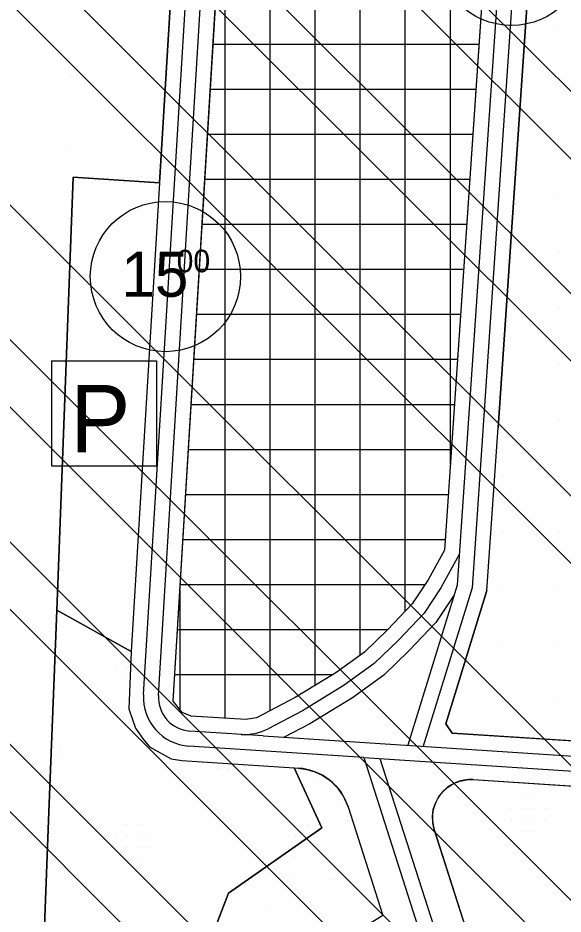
# Model space of a CAD drawing. Extents: x 419109 to 421295, y 4452223 to 4457798.
# Drawn here: x 420571.7 to 420753.2, y 4455966.2 to 4456264.7 of the extents above; entities that cross this region are included whole.
import ezdxf

# ---------------------------------------------------------------- set-up
doc = ezdxf.new("R2010")
doc.units = 0
for name, color, linetype in [('ADAKENARI', 7, 'Continuous'), ('KALDIRIM_FAT', 7, 'Continuous'), ('KD_DAIRE', 7, 'Continuous'), ('KD_YGEN', 7, 'Continuous'), ('PL_AYA_PARK_DINLENME', 7, 'Continuous'), ('PL_KAMU_HİZMET_ALANI', 7, 'Continuous'), ('PL_SAY_SPOR', 7, 'Continuous'), ('PL_T_GUNUBIRLIK', 7, 'Continuous'), ('PL_T_TURIZM_TA', 7, 'Continuous'), ('PL_TA_K_OTOPARK', 7, 'Continuous'), ('PL_TİCARET', 7, 'Continuous'), ('SEMBOL_FAT', 7, 'Continuous'), ('SN_TR_SIVILASMA', 7, 'Continuous'), ('TRFAT_GUNUBİRLİK', 7, 'Continuous'), ('TRFAT_KHA', 7, 'Continuous'), ('TRFAT_PARKALANI', 7, 'Continuous'), ('TRFAT_SPOR', 7, 'Continuous'), ('TRFAT_TİCARET', 7, 'Continuous'), ('TRFAT_TURİZM', 7, 'Continuous')]:
    doc.layers.add(name, color=color, linetype=linetype)

msp = doc.modelspace()

# ---------------------------------------------------------------- linework, layer by layer
at = {"layer": 'ADAKENARI'}
for p, q in [((420742.27, 4456506.47), (420713.73, 4456087.47)), ((420748.52, 4456377.44), (420731.55, 4456128.29)), ((420623.45, 4456037.14), (420640, 4456310.1)), ((420618.91, 4456209.8), (420622.45, 4456268.35)), ((420590.18, 4456211.66), (420584.76, 4456070.26)), ((420590.18, 4456211.66), (420618.91, 4456209.8)), ((420618.91, 4456209.8), (420609.47, 4456053.71)), ((420727.85, 4456073.98), (420731.55, 4456128.29)), ((420713.73, 4456087.47), (420708.28, 4456077.52)), ((420708.28, 4456077.52), (420702.99, 4456069.58)), ((420727.85, 4456073.98), (420714.2, 4456029.58)), ((420584.76, 4456070.26), (420584.65, 4456067.45)), ((420584.65, 4456067.45), (420582.08, 4456000.28)), ((420584.65, 4456067.45), (420609.47, 4456053.71)), ((420702.99, 4456069.58), (420694.8, 4456060.91)), ((420694.8, 4456060.91), (420687.13, 4456053.49)), ((420609.47, 4456053.71), (420608.68, 4456034.54)), ((420687.13, 4456053.49), (420677.56, 4456046.59)), ((420677.56, 4456046.59), (420663.97, 4456038.32)), ((420626.42, 4456033.36), (420623.45, 4456037.14)), ((420663.97, 4456038.32), (420651.15, 4456031.6)), ((420608.68, 4456034.54), (420609.89, 4456031.03)), ((420629.4, 4456032.18), (420626.42, 4456033.36)), ((420647.64, 4456030.99), (420629.4, 4456032.18)), ((420651.15, 4456031.6), (420647.64, 4456030.99)), ((420609.89, 4456031.03), (420610.86, 4456028.17)), ((420610.86, 4456028.17), (420613.42, 4456024.49)), ((420714.2, 4456029.58), (420716.31, 4456026.52)), ((420716.31, 4456026.52), (420843.59, 4456018.22)), ((420613.42, 4456024.49), (420615.55, 4456021.97)), ((420615.55, 4456021.97), (420622.76, 4456017.94)), ((420622.76, 4456017.94), (420626.27, 4456017.35)), ((420626.27, 4456017.35), (420663.72, 4456014.91)), ((420663.72, 4456014.91), (420672.86, 4455995.01)), ((420663.72, 4456014.91), (420665.12, 4456014.82)), ((420723.3, 4456011.03), (420836.95, 4456003.62)), ((420681.62, 4456001.94), (420693.23, 4455965.73)), ((420582.08, 4456000.28), (420578.04, 4455894.75)), ((420672.86, 4455995.01), (420641.86, 4455973.2)), ((420710.3, 4455994.37), (420746.55, 4455881.28)), ((420641.86, 4455973.2), (420621.81, 4455921.26))]:
    msp.add_line(p, q, dxfattribs=at)
for centre, radius, start, end in [((420663.91, 4455996.26), 18.6, 17.7728, 86.2722), ((420722.47, 4455998.27), 12.78, 86.2722, 197.7728)]:
    msp.add_arc(centre, radius, start, end, dxfattribs=at)
at = {"layer": 'KALDIRIM_FAT'}
for p, q in [((420747.16, 4456504.72), (420717.95, 4456075.79)), ((420752.15, 4456504.38), (420722.9, 4456074.87)), ((420613.57, 4456039.35), (420630.15, 4456312.83)), ((420618.56, 4456039.04), (420635.14, 4456312.53)), ((420718.64, 4456086.03), (420712.56, 4456074.93)), ((420717.95, 4456075.79), (420701.55, 4456022.47)), ((420722.9, 4456074.87), (420706.68, 4456022.13)), ((420712.56, 4456074.93), (420706.92, 4456066.45)), ((420716.84, 4456072.34), (420710.84, 4456063.33)), ((420716.94, 4456072.51), (420716.84, 4456072.34)), ((420706.92, 4456066.45), (420698.36, 4456057.39)), ((420710.84, 4456063.33), (420701.91, 4456053.88)), ((420698.36, 4456057.39), (420690.35, 4456049.65)), ((420701.91, 4456053.88), (420693.56, 4456045.8)), ((420690.35, 4456049.65), (420680.33, 4456042.42)), ((420693.56, 4456045.8), (420683.09, 4456038.25)), ((420680.33, 4456042.42), (420666.43, 4456033.97)), ((420683.09, 4456038.25), (420668.9, 4456029.61)), ((420666.43, 4456033.97), (420655.01, 4456027.98)), ((420668.9, 4456029.61), (420660.38, 4456025.15)), ((420653.33, 4456025.61), (420629, 4456027.2)), ((420653.33, 4456025.61), (420842.56, 4456013.28)), ((420686.84, 4456018.41), (420628.68, 4456022.21)), ((420686.84, 4456018.41), (420732.9, 4455874.73)), ((420686.84, 4456018.41), (420842.24, 4456008.29)), ((420692.2, 4456018.06), (420737.45, 4455876.91))]:
    msp.add_line(p, q, dxfattribs=at)
for centre, radius, start, end in [((420629.73, 4456038.37), 16.2, 176.5303, 266.2672), ((420629.73, 4456038.37), 11.2, 176.5303, 266.2672), ((420647.16, 4456042.95), 16.9, 266.2672, 297.6627)]:
    msp.add_arc(centre, radius, start, end, dxfattribs=at)
at = {"layer": 'KD_DAIRE'}
for centre in [(420736.04, 4456287.19), (420620.83, 4456178.53)]:
    msp.add_circle(centre, 25, dxfattribs=at)
at = {"layer": 'PL_AYA_PARK_DINLENME'}
msp.add_lwpolyline([(420693.23, 4455965.73), (420621.81, 4455921.26), (420641.86, 4455973.2), (420672.86, 4455995.01), (420663.72, 4456014.91), (420665.12, 4456014.82), (420667.87, 4456014.43), (420670.53, 4456013.64), (420673.05, 4456012.46), (420675.36, 4456010.92), (420677.41, 4456009.05), (420679.17, 4456006.9), (420680.58, 4456004.51), (420681.62, 4456001.94)], close=True, dxfattribs=at)
at = {"layer": 'PL_KAMU_HİZMET_ALANI'}
msp.add_lwpolyline([(420622.45, 4456268.35), (420618.91, 4456209.8), (420590.18, 4456211.66), (420584.76, 4456070.26), (420584.65, 4456067.45), (420582.08, 4456000.28), (420578.04, 4455894.75)], dxfattribs=at)
at = {"layer": 'PL_SAY_SPOR'}
msp.add_lwpolyline([(420858.4, 4456215.86), (420846.76, 4456021.02), (420843.59, 4456018.22), (420716.31, 4456026.52), (420714.2, 4456029.58), (420727.85, 4456073.98), (420731.55, 4456128.29), (420748.52, 4456377.44), (420853.02, 4456372.3), (420866.39, 4456349.6)], close=True, dxfattribs=at)
at = {"layer": 'PL_T_GUNUBIRLIK'}
msp.add_lwpolyline([(420746.55, 4455881.28), (420710.3, 4455994.37), (420709.8, 4455996.57), (420709.7, 4455998.83), (420710, 4456001.07), (420710.69, 4456003.22), (420711.74, 4456005.22), (420713.13, 4456007), (420714.81, 4456008.51), (420716.73, 4456009.69), (420718.83, 4456010.53), (420721.05, 4456010.98), (420723.3, 4456011.03), (420836.95, 4456003.62)], dxfattribs=at)
at = {"layer": 'PL_T_TURIZM_TA'}
msp.add_lwpolyline([(420641.86, 4455973.2), (420621.81, 4455921.26), (420578.04, 4455894.75), (420582.08, 4456000.28), (420584.65, 4456067.45), (420609.47, 4456053.71), (420608.68, 4456034.54), (420609.89, 4456031.03), (420610.86, 4456028.17), (420613.42, 4456024.49), (420615.55, 4456021.97), (420622.76, 4456017.94), (420626.27, 4456017.35), (420663.72, 4456014.91), (420672.86, 4455995.01)], close=True, dxfattribs=at)
at = {"layer": 'PL_TA_K_OTOPARK'}
msp.add_lwpolyline([(420618.91, 4456209.8), (420609.47, 4456053.71), (420584.66, 4456067.45), (420584.76, 4456070.26), (420590.18, 4456211.66)], close=True, dxfattribs=at)
at = {"layer": 'PL_TİCARET'}
msp.add_lwpolyline([(420742.27, 4456506.47), (420713.73, 4456087.47), (420708.28, 4456077.52), (420702.99, 4456069.58), (420694.8, 4456060.91), (420687.13, 4456053.49), (420677.56, 4456046.59), (420663.97, 4456038.32), (420651.15, 4456031.6), (420647.64, 4456030.99), (420629.4, 4456032.18), (420626.42, 4456033.36), (420623.45, 4456037.14), (420640, 4456310.1)], dxfattribs=at)
at = {"layer": 'SEMBOL_FAT'}
for p, q in [((420582.9, 4456150.54), (420582.9, 4456115.54)), ((420582.9, 4456150.54), (420617.9, 4456150.54)), ((420617.9, 4456150.54), (420617.9, 4456115.54)), ((420582.9, 4456115.54), (420617.9, 4456115.54))]:
    msp.add_line(p, q, dxfattribs=at)
at = {"layer": 'SN_TR_SIVILASMA'}
for p, q in [((421273.94, 4455722.03), (420248.84, 4456747.14)), ((421273.71, 4455699.81), (420266.8, 4456706.72)), ((421273.25, 4455655.37), (420276.01, 4456652.61)), ((421273.02, 4455633.15), (420276.28, 4456629.89)), ((421272.55, 4455588.71), (420264.03, 4456597.24)), ((421272.32, 4455566.5), (420257.91, 4456580.91)), ((421271.63, 4455499.84), (420239.54, 4456531.93)), ((421271.16, 4455455.4), (420227.3, 4456499.27)), ((421270.93, 4455433.18), (420221.05, 4456483.06)), ((421270.47, 4455388.74), (420206.08, 4456453.13)), ((421270.24, 4455366.53), (420198.6, 4456438.16)), ((421269.77, 4455322.09), (420183.63, 4456408.23)), ((421269.54, 4455299.87), (420176.15, 4456393.26))]:
    msp.add_line(p, q, dxfattribs=at)
at = {"layer": 'TRFAT_GUNUBİRLİK'}
for p, q in [((420739.7, 4456005.02), (420739.7, 4456005.02)), ((420743.45, 4456005.02), (420743.45, 4456005.02)), ((420735.95, 4456001.27), (420735.95, 4456001.27)), ((420739.7, 4456001.27), (420739.7, 4456001.27)), ((420743.45, 4456001.27), (420743.45, 4456001.27)), ((420747.2, 4456001.27), (420747.2, 4456001.27)), ((420735.95, 4455997.52), (420735.95, 4455997.52)), ((420739.7, 4455997.52), (420739.7, 4455997.52)), ((420743.45, 4455997.52), (420743.45, 4455997.52)), ((420747.2, 4455997.52), (420747.2, 4455997.52)), ((420739.7, 4455993.77), (420739.7, 4455993.77)), ((420743.45, 4455993.77), (420743.45, 4455993.77))]:
    msp.add_line(p, q, dxfattribs=at)
at = {"layer": 'TRFAT_KHA'}
for p, q in [((420589.37, 4456245.38), (420589.37, 4456245.38)), ((420614.37, 4456245.38), (420614.37, 4456245.38)), ((420589.37, 4456220.38), (420589.37, 4456220.38)), ((420614.37, 4456220.38), (420614.37, 4456220.38)), ((420589.37, 4456195.38), (420589.37, 4456195.38))]:
    msp.add_line(p, q, dxfattribs=at)
at = {"layer": 'TRFAT_PARKALANI'}
for p, q in [((420671.93, 4456011.33), (420671.93, 4456011.33)), ((420678.59, 4456002.35), (420678.59, 4456002.35)), ((420681.55, 4455997.53), (420681.55, 4455997.53)), ((420670.48, 4455990.77), (420670.48, 4455990.77)), ((420664.17, 4455985.37), (420664.17, 4455985.37)), ((420677.14, 4455981.79), (420677.14, 4455981.79)), ((420662.37, 4455979.18), (420662.37, 4455979.18)), ((420676.74, 4455977.61), (420676.74, 4455977.61)), ((420678.07, 4455977.84), (420678.07, 4455977.84)), ((420647.6, 4455976.58), (420647.6, 4455976.58)), ((420683.8, 4455972.81), (420683.8, 4455972.81)), ((420669.03, 4455970.2), (420669.03, 4455970.2)), ((420654.26, 4455967.6), (420654.26, 4455967.6))]:
    msp.add_line(p, q, dxfattribs=at)
at = {"layer": 'TRFAT_SPOR'}
for p, q in [((420751.7, 4456261.97), (420751.7, 4456261.97)), ((420751.7, 4456243.22), (420751.7, 4456243.22)), ((420751.7, 4456224.47), (420751.7, 4456224.47)), ((420751.7, 4456205.72), (420751.7, 4456205.72)), ((420751.7, 4456186.97), (420751.7, 4456186.97)), ((420751.7, 4456168.22), (420751.7, 4456168.22)), ((420751.7, 4456149.47), (420751.7, 4456149.47)), ((420732.95, 4456130.72), (420732.95, 4456130.72)), ((420751.7, 4456130.72), (420751.7, 4456130.72)), ((420732.95, 4456111.97), (420732.95, 4456111.97)), ((420751.7, 4456111.97), (420751.7, 4456111.97)), ((420732.95, 4456093.22), (420732.95, 4456093.22)), ((420751.7, 4456093.22), (420751.7, 4456093.22)), ((420732.95, 4456074.47), (420732.95, 4456074.47)), ((420751.7, 4456074.47), (420751.7, 4456074.47)), ((420732.95, 4456055.72), (420732.95, 4456055.72)), ((420751.7, 4456055.72), (420751.7, 4456055.72)), ((420732.95, 4456036.97), (420732.95, 4456036.97)), ((420751.7, 4456036.97), (420751.7, 4456036.97))]:
    msp.add_line(p, q, dxfattribs=at)
at = {"layer": 'TRFAT_TİCARET'}
for p, q in [((420640.69, 4456031.44), (420640.69, 4456593)), ((420655.69, 4456033.98), (420655.69, 4456580.72)), ((420700.69, 4456067.15), (420700.69, 4456543.85)), ((420715.69, 4456116.24), (420715.69, 4456531.57)), ((420670.69, 4456042.41), (420670.69, 4456309.64)), ((420685.69, 4456052.45), (420685.69, 4456309.64)), ((420636.72, 4456255.99), (420725.21, 4456255.99)), ((420635.81, 4456240.99), (420724.19, 4456240.99)), ((420634.9, 4456225.99), (420723.17, 4456225.99)), ((420633.99, 4456210.99), (420722.14, 4456210.99)), ((420633.08, 4456195.99), (420721.12, 4456195.99)), ((420632.17, 4456180.99), (420720.1, 4456180.99)), ((420631.26, 4456165.99), (420719.08, 4456165.99)), ((420630.35, 4456150.99), (420718.06, 4456150.99)), ((420629.44, 4456135.99), (420717.03, 4456135.99)), ((420628.53, 4456120.99), (420716.01, 4456120.99)), ((420627.62, 4456105.99), (420714.99, 4456105.99)), ((420626.72, 4456090.99), (420713.97, 4456090.99)), ((420625.81, 4456075.99), (420707.26, 4456075.99)), ((420625.69, 4456034.29), (420625.69, 4456074.08)), ((420624.9, 4456060.99), (420694.88, 4456060.99)), ((420623.99, 4456045.99), (420676.57, 4456045.99))]:
    msp.add_line(p, q, dxfattribs=at)
at = {"layer": 'TRFAT_TURİZM'}
for p, q in [((420604.29, 4456052.25), (420604.29, 4456052.25)), ((420608.04, 4456052.25), (420608.04, 4456052.25)), ((420604.29, 4456048.5), (420604.29, 4456048.5)), ((420608.04, 4456048.5), (420608.04, 4456048.5)), ((420608.04, 4456044.75), (420608.04, 4456044.75)), ((420585.54, 4456022.25), (420585.54, 4456022.25)), ((420585.54, 4456018.5), (420585.54, 4456018.5)), ((420638.04, 4456014.75), (420638.04, 4456014.75)), ((420641.79, 4456014.75), (420641.79, 4456014.75)), ((420608.04, 4455996), (420608.04, 4455996)), ((420611.79, 4455996), (420611.79, 4455996)), ((420668.04, 4455996), (420668.04, 4455996)), ((420671.79, 4455996), (420671.79, 4455996)), ((420604.29, 4455992.25), (420604.29, 4455992.25)), ((420608.04, 4455992.25), (420608.04, 4455992.25)), ((420611.79, 4455992.25), (420611.79, 4455992.25)), ((420615.54, 4455992.25), (420615.54, 4455992.25)), ((420664.29, 4455992.25), (420664.29, 4455992.25)), ((420668.04, 4455992.25), (420668.04, 4455992.25)), ((420604.29, 4455988.5), (420604.29, 4455988.5)), ((420608.04, 4455988.5), (420608.04, 4455988.5)), ((420611.79, 4455988.5), (420611.79, 4455988.5)), ((420615.54, 4455988.5), (420615.54, 4455988.5)), ((420608.04, 4455984.75), (420608.04, 4455984.75)), ((420611.79, 4455984.75), (420611.79, 4455984.75))]:
    msp.add_line(p, q, dxfattribs=at)

# ---------------------------------------------------------------- texts
at = {"layer": 'KD_YGEN'}
for s, height, p in [('15', 15, (420606.17, 4456171.83)), ('00', 7.5, (420624.57, 4456179.98))]:
    msp.add_text(s, height=height, dxfattribs=at).set_placement(p)
at = {"layer": 'SEMBOL_FAT'}
msp.add_text('P', height=22.5, dxfattribs=at).set_placement((420589.1, 4456119.96))

doc.saveas('drawing.dxf')
